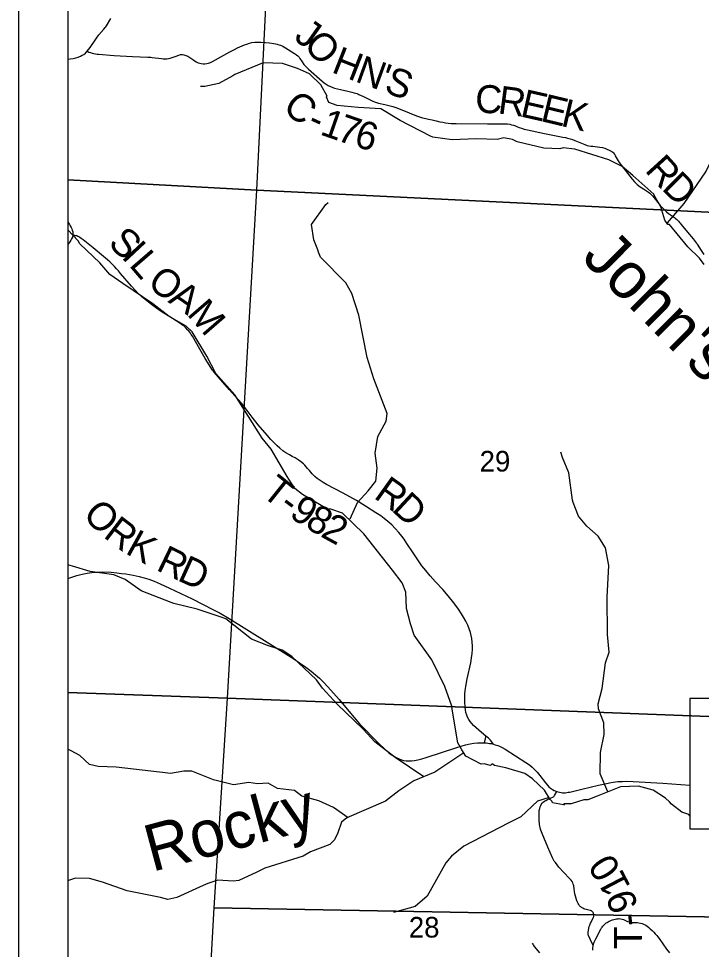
# Model space of a CAD drawing. Extents: x -2.1 to 31.9, y 6.3 to 28.3.
# Drawn here: x -0.066 to 1.321, y 23.525 to 25.414 of the extents above; entities that cross this region are included whole.
import ezdxf

# ---------------------------------------------------------------- set-up
doc = ezdxf.new("R2010")
doc.units = 0
for name, color, linetype in [('Default', 7, 'Continuous'), ('GM_X_County_Road', 7, 'Continuous'), ('GM_X_County_Road_Text', 7, 'Continuous'), ('GM_X_Minor_River', 7, 'Continuous'), ('GM_X_Minor_River_Text', 7, 'Continuous'), ('GM_X_Section', 7, 'Continuous'), ('GM_X_Section_Text', 7, 'Continuous'), ('GM_X_Township_Road', 7, 'Continuous'), ('GM_X_Township_Road_Text', 7, 'Continuous'), ('SH_Cut_Line', 7, 'Continuous'), ('SH_Data', 7, 'Continuous'), ('TX_P_1', 7, 'Continuous')]:
    doc.layers.add(name, color=color, linetype=linetype)

msp = doc.modelspace()

# ---------------------------------------------------------------- linework, layer by layer
at = {"layer": 'Default'}
for points in [[(0.0344, 26.1224), (0.0344, 25.0869), (0.4184, 25.0658), (0.4693, 26.1002)], [(0.0344, 26.1105), (0.0344, 20.444), (3.7533, 20.444), (3.8489, 20.5389), (3.9894, 20.6326), (4.16, 20.7203), (4.2895, 20.7662), (4.3023, 20.7658), (4.3091, 20.8714), (4.3751, 21.8979), (4.4168, 22.5238), (4.4383, 22.8067), (4.4651, 23.2405), (4.4901, 23.6442), (4.5473, 24.5954), (4.5667, 24.9084), (4.6032, 25.4816), (4.6286, 25.8765), (3.8625, 25.9158), (3.0763, 25.9555), (2.8034, 25.9683), (2.0757, 26.0047), (0.4641, 26.0883)], [(0.0344, 25.0869), (0.0344, 24.0467), (0.3588, 24.0351), (0.4184, 25.0658)], [(0.0344, 24.0467), (0.0344, 23.0048), (0.2947, 22.9877), (0.2949, 22.9906), (0.3083, 23.1964), (0.3317, 23.6098), (0.3588, 24.0351)]]:
    msp.add_lwpolyline(points, close=True, dxfattribs=at)
at = {"layer": 'GM_X_County_Road'}
for points in [[(0.0344, 25.3321), (0.039, 25.3324), (0.045, 25.3333), (0.0509, 25.3347), (0.0555, 25.3361), (0.06, 25.3379), (0.0638, 25.3398), (0.0668, 25.3417), (0.0702, 25.3443), (0.0739, 25.348), (0.0798, 25.3556), (0.0913, 25.3729), (0.0937, 25.3764), (0.0957, 25.3791), (0.0974, 25.3815), (0.1075, 25.3926), (0.1105, 25.3961), (0.1119, 25.3979), (0.113, 25.3996), (0.1217, 25.4148)], [(0.0739, 25.348), (0.0772, 25.3465), (0.0803, 25.3452), (0.0839, 25.3441), (0.087, 25.3434), (0.0904, 25.3427), (0.0937, 25.3423), (0.0969, 25.342), (0.1288, 25.3394), (0.1659, 25.3372), (0.1971, 25.336), (0.1999, 25.3359), (0.2028, 25.3357), (0.2058, 25.3355), (0.2246, 25.3333), (0.2283, 25.3329), (0.2318, 25.3327), (0.2353, 25.3327), (0.2387, 25.3331), (0.2423, 25.3339), (0.2463, 25.3353), (0.2503, 25.3366), (0.2543, 25.3381), (0.2601, 25.3404), (0.263, 25.3413), (0.2653, 25.3417), (0.267, 25.3417), (0.27, 25.3411), (0.274, 25.3397), (0.2779, 25.3378), (0.2821, 25.3353), (0.2902, 25.3297), (0.295, 25.3268), (0.2988, 25.3248), (0.3024, 25.3236), (0.3054, 25.3229), (0.3092, 25.3225), (0.3129, 25.3225), (0.3167, 25.323), (0.3203, 25.3238), (0.3245, 25.3253), (0.3284, 25.3272), (0.3344, 25.3306), (0.3452, 25.3366), (0.3637, 25.3467), (0.373, 25.3518), (0.3791, 25.3548), (0.3887, 25.359), (0.3931, 25.3609), (0.3977, 25.3627), (0.4031, 25.3644), (0.4084, 25.3657), (0.4139, 25.3665), (0.4194, 25.3667), (0.4274, 25.3666), (0.4361, 25.366), (0.444, 25.3652), (0.4528, 25.3638), (0.4594, 25.3624), (0.4629, 25.3614), (0.4662, 25.3601), (0.4696, 25.3587), (0.473, 25.3569), (0.4763, 25.355), (0.4948, 25.3438), (0.4989, 25.3409), (0.5018, 25.3385), (0.504, 25.3358), (0.5055, 25.3336), (0.5102, 25.3263), (0.5139, 25.3213), (0.5172, 25.3175), (0.5203, 25.3144), (0.5231, 25.3119), (0.5508, 25.2874), (0.5549, 25.2838), (0.5589, 25.281), (0.5629, 25.2788), (0.5682, 25.2764), (0.5725, 25.2747), (0.5763, 25.2733), (0.5883, 25.2704), (0.6031, 25.267), (0.6112, 25.2652), (0.6162, 25.2638), (0.6212, 25.2623), (0.6234, 25.2615), (0.6255, 25.2606), (0.6347, 25.2562), (0.654, 25.2465), (0.6575, 25.2451), (0.6614, 25.2439), (0.6651, 25.2429), (0.6785, 25.2398), (0.6944, 25.2357), (0.6986, 25.2345), (0.7023, 25.2332), (0.728, 25.223), (0.7428, 25.2173), (0.7484, 25.2152), (0.7547, 25.213), (0.7613, 25.2114), (0.7671, 25.2101), (0.7744, 25.2086), (0.7823, 25.2069), (0.7901, 25.2051), (0.796, 25.2038), (0.8015, 25.2027), (0.8069, 25.2019), (0.8132, 25.2014), (0.8229, 25.2012), (0.8868, 25.2004), (0.9185, 25.2009), (0.9228, 25.2008), (0.9277, 25.2005), (0.9319, 25.1998), (0.9355, 25.199), (0.9397, 25.1979), (0.9438, 25.1964), (0.9476, 25.1948), (0.9514, 25.1934), (0.9557, 25.1919), (0.9613, 25.1902), (0.9678, 25.1886), (1.0026, 25.1812), (1.0401, 25.1739), (1.0449, 25.173), (1.0495, 25.1719), (1.0547, 25.1704), (1.0594, 25.1689), (1.0641, 25.167), (1.0843, 25.1586), (1.0889, 25.1571), (1.0927, 25.1563), (1.0969, 25.1556), (1.1008, 25.1552), (1.1054, 25.1547), (1.11, 25.1543), (1.115, 25.1536), (1.1201, 25.1525), (1.1249, 25.1511), (1.1293, 25.1495), (1.1342, 25.1474), (1.1377, 25.1456), (1.1395, 25.1445), (1.1412, 25.1432), (1.1427, 25.1417), (1.144, 25.1399), (1.1451, 25.1382), (1.1464, 25.1359), (1.1545, 25.1226), (1.1758, 25.0943), (1.1808, 25.0885), (1.1856, 25.083), (1.191, 25.0778), (1.1969, 25.073), (1.2035, 25.0685), (1.2094, 25.065), (1.2116, 25.0636), (1.214, 25.0619), (1.2162, 25.0601), (1.2183, 25.0581), (1.2205, 25.056), (1.2223, 25.054), (1.2352, 25.0378), (1.237, 25.0356), (1.2391, 25.0332), (1.2414, 25.0307), (1.2453, 25.0271), (1.2506, 25.0222), (1.2545, 25.0188), (1.2663, 25.0104), (1.2686, 25.0089), (1.2709, 25.0071), (1.2729, 25.0052), (1.2747, 25.0032), (1.2768, 25.0008), (1.2784, 24.9989), (1.2804, 24.9964), (1.2931, 24.9807), (1.3042, 24.9673), (1.3106, 24.9593), (1.3117, 24.9579), (1.3129, 24.9562), (1.3205, 24.9435), (1.3263, 24.9353)], [(0.0344, 25.0018), (0.0378, 24.9963), (0.0394, 24.9934), (0.0411, 24.9903), (0.0423, 24.9878), (0.0435, 24.9847), (0.0445, 24.9816), (0.0447, 24.9793), (0.0448, 24.977), (0.0446, 24.9744), (0.0436, 24.9708), (0.0422, 24.9674), (0.0408, 24.9646), (0.0388, 24.9615), (0.0367, 24.9586), (0.0344, 24.956)], [(0.0344, 24.2783), (0.0426, 24.281), (0.0527, 24.284), (0.0633, 24.2865), (0.0735, 24.2887), (0.0834, 24.2899), (0.094, 24.2907), (0.1042, 24.2912), (0.1227, 24.2909)], [(0.1227, 24.2909), (0.1337, 24.2897), (0.1437, 24.2884), (0.1525, 24.2873), (0.1599, 24.2862), (0.167, 24.285), (0.1735, 24.2837), (0.1796, 24.2822), (0.1892, 24.2795), (0.1991, 24.2764), (0.2097, 24.2723), (0.2219, 24.2672), (0.2411, 24.2587), (0.287, 24.2366), (0.3303, 24.2144), (0.3438, 24.2073), (0.3622, 24.1967), (0.4393, 24.1487), (0.4934, 24.1147), (0.5048, 24.1071), (0.518, 24.0979), (0.5284, 24.0901), (0.5375, 24.0826), (0.5454, 24.0756), (0.552, 24.0692), (0.5622, 24.0583), (0.5852, 24.0323), (0.6054, 24.0088), (0.627, 23.9829), (0.6654, 23.9439), (0.6789, 23.9312), (0.6859, 23.925), (0.6914, 23.9208), (0.6976, 23.9166), (0.7026, 23.9138), (0.7071, 23.9117), (0.7119, 23.91), (0.7162, 23.9089), (0.7218, 23.908), (0.7275, 23.9077), (0.7325, 23.9078), (0.7388, 23.9086), (0.7456, 23.9099), (0.7534, 23.912), (0.7623, 23.9148), (0.8243, 23.9352), (0.8331, 23.9379), (0.8421, 23.9403), (0.8518, 23.9424), (0.8591, 23.9437), (0.8665, 23.9444), (0.8751, 23.9447), (0.8809, 23.9445), (0.8841, 23.9443), (0.8874, 23.9439), (0.8908, 23.9434), (0.894, 23.9428), (0.8993, 23.9415)], [(0.8993, 23.9415), (0.9022, 23.9407), (0.9053, 23.9397), (0.9078, 23.9388), (0.911, 23.9375), (0.9138, 23.9362), (0.9166, 23.9348), (0.9225, 23.9315), (0.9649, 23.9048), (0.9721, 23.8997), (0.9775, 23.8954), (0.9824, 23.8904), (0.9874, 23.885), (0.9931, 23.878), (1.0043, 23.8632), (1.0084, 23.8584), (1.0115, 23.8554), (1.015, 23.8525), (1.0186, 23.85), (1.0225, 23.8479), (1.0273, 23.8458), (1.0303, 23.8449), (1.0329, 23.8442), (1.0361, 23.8436), (1.0389, 23.8433), (1.042, 23.8432), (1.0448, 23.8433), (1.0478, 23.8436), (1.0508, 23.8441), (1.0539, 23.8446), (1.0784, 23.8505)], [(1.0784, 23.8505), (1.1125, 23.8588), (1.1259, 23.8616), (1.1344, 23.8633), (1.1423, 23.8647), (1.1515, 23.8657), (1.1608, 23.8663), (1.1701, 23.8664), (1.1824, 23.8659), (1.2432, 23.8625), (1.2977, 23.8583)]]:
    msp.add_lwpolyline(points, dxfattribs=at)
at = {"layer": 'GM_X_Minor_River'}
for points in [[(1.2936, 24.9508), (1.2565, 24.9967), (1.2528, 24.9967), (1.2467, 25.0054), (1.2387, 25.032), (1.2259, 25.0547), (1.2244, 25.0582), (1.182, 25.0957), (1.16, 25.1143), (1.1332, 25.1275), (1.0644, 25.149), (1.0402, 25.1523), (1.0337, 25.1497), (1.0009, 25.1515), (0.9472, 25.1639), (0.9373, 25.1688), (0.9199, 25.1722), (0.9063, 25.1687), (0.864, 25.1702), (0.8149, 25.1685), (0.7759, 25.1737), (0.771, 25.176), (0.7097, 25.2074), (0.67, 25.2313), (0.6243, 25.2342), (0.5812, 25.2379), (0.5642, 25.2443), (0.5596, 25.2546), (0.5611, 25.2572), (0.5482, 25.2796), (0.5255, 25.3024), (0.501, 25.313), (0.4707, 25.3235), (0.4314, 25.3246), (0.3736, 25.3009), (0.3694, 25.2982), (0.3411, 25.2825), (0.3127, 25.2768), (0.3037, 25.2764)], [(1.2523, 24.9999), (1.2865, 25.0391), (1.3305, 25.1031), (1.341, 25.1256), (1.3496, 25.1374), (1.3609, 25.1462), (1.4305, 25.183), (1.4892, 25.2118), (1.5379, 25.2599)], [(0.608, 24.3993), (0.6227, 24.432), (0.6446, 24.4559), (0.6603, 24.4756), (0.663, 24.5017), (0.6583, 24.5326), (0.6642, 24.5662), (0.681, 24.5972), (0.683, 24.6131), (0.6557, 24.6834), (0.6422, 24.7264), (0.6256, 24.8127), (0.611, 24.8561), (0.5992, 24.8781), (0.5479, 24.9299), (0.5433, 24.9403), (0.5419, 24.9453), (0.5342, 24.9656), (0.5295, 24.9962), (0.5583, 25.037), (0.563, 25.0414)], [(1.0418, 23.8206), (1.0425, 23.8183), (1.0422, 23.8206), (1.0414, 23.8187), (1.0187, 23.8224), (1.0183, 23.8251), (1.0142, 23.8292), (1.0028, 23.8482), (0.9779, 23.8713), (0.9627, 23.882), (0.9238, 23.894), (0.9007, 23.8985), (0.8962, 23.9019), (0.8928, 23.8985), (0.8803, 23.9019), (0.8739, 23.9011), (0.8425, 23.9174), (0.8349, 23.9303), (0.8266, 23.9443), (0.8152, 24.0127), (0.8144, 24.0192), (0.8004, 24.0587), (0.7735, 24.113), (0.7375, 24.1627), (0.7303, 24.1858), (0.722, 24.2173), (0.7212, 24.2504), (0.7133, 24.2694), (0.694, 24.2948), (0.6357, 24.3688), (0.5922, 24.4109), (0.5683, 24.4188), (0.5604, 24.4192), (0.5112, 24.4483), (0.4957, 24.4608), (0.4836, 24.4794), (0.4802, 24.4847), (0.4473, 24.5405), (0.4291, 24.5625), (0.3738, 24.6509), (0.3352, 24.6942), (0.3167, 24.7291), (0.2871, 24.7784), (0.2746, 24.7898), (0.2402, 24.8095), (0.2073, 24.8356), (0.1464, 24.8769), (0.1199, 24.8951), (0.0995, 24.9186), (0.0586, 24.9573), (0.0556, 24.963), (0.0344, 24.9855)], [(1.3266, 24.9155), (1.3175, 24.928), (1.2936, 24.9508)], [(1.1311, 23.8449), (1.1159, 23.8816), (1.1165, 23.9249), (1.124, 23.9615), (1.1232, 23.9851), (1.1124, 24.0135), (1.1115, 24.0234), (1.1197, 24.0547), (1.1262, 24.1069), (1.134, 24.1286), (1.1302, 24.1641), (1.1298, 24.24), (1.1329, 24.3045), (1.1264, 24.3404), (1.1113, 24.364), (1.0885, 24.3841), (1.0717, 24.4048), (1.0608, 24.4321), (1.0591, 24.4367), (1.0521, 24.4927), (1.039, 24.5235), (1.0359, 24.5342)], [(0.7573, 23.8757), (0.6993, 23.915), (0.6579, 23.9463), (0.6345, 23.9725), (0.5816, 24.0232), (0.5516, 24.0553), (0.5396, 24.0724), (0.4896, 24.1195), (0.47, 24.1327), (0.4423, 24.1412), (0.4076, 24.1548), (0.3555, 24.196), (0.3439, 24.2001), (0.2968, 24.2157), (0.2495, 24.2271), (0.2442, 24.2291), (0.1834, 24.2527), (0.1512, 24.2762), (0.128, 24.2856), (0.0795, 24.2925), (0.0439, 24.3031), (0.0344, 24.3058)], [(0.6041, 23.792), (0.5737, 23.8135), (0.5443, 23.8266), (0.5098, 23.8364), (0.4946, 23.8475), (0.46, 23.8517), (0.4414, 23.8629), (0.4194, 23.8613), (0.4018, 23.8638), (0.371, 23.8594), (0.3301, 23.8691), (0.286, 23.8868), (0.2702, 23.8873), (0.2428, 23.8821), (0.2266, 23.8842), (0.2206, 23.8851), (0.1328, 23.8948), (0.0958, 23.8967), (0.0786, 23.9007), (0.0591, 23.9188), (0.0412, 23.9281), (0.0344, 23.9313)], [(0.8385, 23.9242), (0.7796, 23.8847), (0.7371, 23.8675), (0.707, 23.8472), (0.6796, 23.826), (0.6014, 23.7921), (0.5902, 23.7833), (0.5831, 23.7619), (0.5759, 23.7473), (0.5665, 23.7381), (0.5271, 23.7235), (0.5121, 23.7148), (0.4347, 23.69), (0.4182, 23.6818), (0.3817, 23.6654), (0.37, 23.6635), (0.3391, 23.6661), (0.3188, 23.6591), (0.3092, 23.6549), (0.2556, 23.6304), (0.2377, 23.6264), (0.2227, 23.6303), (0.1551, 23.6442), (0.1049, 23.6614), (0.0783, 23.6691), (0.05, 23.67), (0.0355, 23.6651), (0.0344, 23.6641)], [(1.2977, 23.7964), (1.2958, 23.7992), (1.2818, 23.8041), (1.2607, 23.82), (1.2561, 23.8245), (1.2486, 23.8325), (1.2232, 23.8484), (1.1937, 23.8567), (1.1567, 23.8551), (1.1098, 23.8363), (1.0905, 23.8287), (1.0826, 23.829), (1.0565, 23.821), (1.0418, 23.8206)], [(1.0118, 23.8333), (0.9884, 23.8261), (0.9545, 23.7941), (0.9288, 23.7813), (0.8386, 23.7348), (0.8138, 23.7143), (0.802, 23.701), (0.7641, 23.6335), (0.7396, 23.6123), (0.6958, 23.6004)]]:
    msp.add_lwpolyline(points, dxfattribs=at)
at = {"layer": 'GM_X_Section'}
for points in [[(0.4693, 26.1002), (1.5197, 26.0415), (1.4457, 25.016), (0.4184, 25.0658)], [(0.4184, 25.0658), (1.4457, 25.016), (1.3895, 23.996), (0.3588, 24.0351)], [(0.3588, 24.0351), (1.3895, 23.996), (1.3641, 23.5904), (0.3317, 23.6098)], [(1.3641, 23.5904), (1.3376, 23.1681), (0.3083, 23.1964), (0.3317, 23.6098)]]:
    msp.add_lwpolyline(points, close=True, dxfattribs=at)
at = {"layer": 'GM_X_Township_Road'}
for points in [[(0.8993, 23.9415), (0.8948, 23.9474), (0.8929, 23.9499), (0.891, 23.952), (0.8886, 23.9539), (0.8837, 23.958), (0.8744, 23.9656), (0.8635, 23.9748), (0.8585, 23.9794), (0.8548, 23.9835), (0.8514, 23.9878), (0.8487, 23.992), (0.8464, 23.9963), (0.8446, 24.0009), (0.843, 24.0062), (0.8419, 24.0116), (0.8412, 24.0177), (0.8406, 24.027), (0.8405, 24.0344), (0.8409, 24.043), (0.8416, 24.0504), (0.8429, 24.059), (0.8457, 24.0742), (0.8527, 24.107), (0.8544, 24.1168), (0.8556, 24.126), (0.8562, 24.1341), (0.8563, 24.1415), (0.8559, 24.149), (0.855, 24.1565), (0.8538, 24.1626), (0.8521, 24.1686), (0.8496, 24.1757), (0.8466, 24.1832), (0.8428, 24.1911), (0.8383, 24.1993), (0.8341, 24.2062), (0.8278, 24.2155), (0.8183, 24.2285), (0.8072, 24.2427), (0.7959, 24.256), (0.7814, 24.2715), (0.7706, 24.2834), (0.7614, 24.2943), (0.7537, 24.304), (0.7464, 24.314), (0.7356, 24.33), (0.7231, 24.3493), (0.7175, 24.3575), (0.7127, 24.364), (0.7067, 24.3712), (0.6992, 24.3795), (0.6922, 24.3866), (0.6844, 24.3937), (0.6772, 24.3997), (0.6701, 24.4049), (0.6603, 24.4114), (0.6392, 24.4246), (0.6207, 24.436), (0.5934, 24.4512), (0.5597, 24.4685), (0.5528, 24.4726), (0.5467, 24.4766), (0.5409, 24.4807), (0.536, 24.4849), (0.531, 24.4901), (0.525, 24.497), (0.5215, 24.5013), (0.5186, 24.5046), (0.5155, 24.5079), (0.5129, 24.5104), (0.5072, 24.5153), (0.5022, 24.5189), (0.4964, 24.5226), (0.4902, 24.5258), (0.4843, 24.5288), (0.4772, 24.5331), (0.4712, 24.5373), (0.4649, 24.5422), (0.4595, 24.5473), (0.4529, 24.5539), (0.4469, 24.5604), (0.4394, 24.5692), (0.4212, 24.5901), (0.4088, 24.6057), (0.3966, 24.6217), (0.387, 24.6335), (0.3735, 24.649), (0.3631, 24.6606), (0.3489, 24.6764), (0.3405, 24.6864), (0.3317, 24.6969), (0.3296, 24.6995), (0.3283, 24.7011), (0.327, 24.7029), (0.3246, 24.7064), (0.3133, 24.7242), (0.3024, 24.7437), (0.2874, 24.7695), (0.2849, 24.7735), (0.2833, 24.776), (0.2815, 24.7783), (0.2799, 24.7805), (0.2783, 24.7823), (0.2735, 24.7872), (0.2719, 24.7889), (0.2698, 24.7906), (0.2676, 24.7922), (0.2648, 24.7942), (0.2618, 24.7961), (0.2471, 24.8055), (0.2241, 24.8202), (0.2124, 24.8282), (0.2019, 24.8359), (0.1916, 24.8439), (0.1841, 24.8503), (0.1782, 24.8558), (0.1712, 24.8629), (0.1638, 24.8712), (0.1416, 24.8972), (0.1374, 24.9021), (0.1335, 24.9064), (0.129, 24.9113), (0.1251, 24.9152), (0.1196, 24.9205), (0.1151, 24.9245), (0.1071, 24.9314), (0.0857, 24.9493), (0.0659, 24.9651), (0.0618, 24.9681), (0.0585, 24.9703), (0.0567, 24.9714), (0.0547, 24.9724), (0.0526, 24.9731), (0.0506, 24.9736), (0.0484, 24.974), (0.0446, 24.9744)], [(0.8809, 23.9445), (0.882, 23.9503), (0.8824, 23.9524), (0.8837, 23.958)], [(1.1016, 23.5329), (1.0999, 23.5358), (1.0951, 23.5463), (1.0918, 23.5538), (1.0913, 23.5551), (1.0911, 23.5559), (1.091, 23.5567), (1.091, 23.5574), (1.091, 23.5586), (1.0912, 23.5595), (1.0914, 23.5604), (1.0936, 23.5718), (1.094, 23.5733), (1.0944, 23.5746), (1.0952, 23.5765), (1.0961, 23.5785), (1.0971, 23.5805), (1.1015, 23.589), (1.1021, 23.5905), (1.1025, 23.592), (1.1027, 23.5936), (1.1026, 23.5954), (1.1024, 23.597), (1.102, 23.5988), (1.1013, 23.6004), (1.1003, 23.6018), (1.0996, 23.6024), (1.0989, 23.6029), (1.098, 23.6034), (1.0971, 23.6038), (1.0961, 23.6041), (1.0952, 23.6044), (1.087, 23.6065), (1.0847, 23.6072), (1.0824, 23.6079), (1.0807, 23.6086), (1.0791, 23.6094), (1.0775, 23.6104), (1.0761, 23.6114), (1.0748, 23.6125), (1.0739, 23.6136), (1.073, 23.6148), (1.0721, 23.6162), (1.0707, 23.6187), (1.0695, 23.6212), (1.0685, 23.6237), (1.0654, 23.6334), (1.0642, 23.6377), (1.0632, 23.6425), (1.0625, 23.648), (1.0618, 23.654), (1.0614, 23.656), (1.061, 23.6577), (1.0599, 23.6606), (1.0584, 23.6633), (1.0565, 23.6658), (1.0547, 23.6678), (1.0532, 23.6694), (1.0421, 23.681), (1.0319, 23.692), (1.0247, 23.7013), (1.0225, 23.7042), (1.0208, 23.7073), (1.0186, 23.7114), (1.0094, 23.7324), (0.9979, 23.7605), (0.9965, 23.764), (0.9953, 23.7669), (0.9945, 23.7695), (0.9936, 23.7725), (0.993, 23.7754), (0.9925, 23.7786), (0.9921, 23.7816), (0.9919, 23.7848), (0.9916, 23.7906), (0.9915, 23.796), (0.9916, 23.8022), (0.992, 23.8071), (0.9928, 23.8114), (0.9937, 23.8144), (0.9949, 23.8172), (0.9961, 23.8194), (0.998, 23.8219), (1.0001, 23.8241), (1.0025, 23.8261), (1.0052, 23.8277), (1.0085, 23.8294), (1.0163, 23.8329), (1.0194, 23.8342), (1.021, 23.8352), (1.022, 23.8362), (1.0231, 23.8377), (1.0273, 23.8458)], [(1.1005, 23.5235), (1.1006, 23.5261), (1.1009, 23.5292), (1.1014, 23.5318), (1.1016, 23.5329), (1.1021, 23.535), (1.1028, 23.5376), (1.1036, 23.54), (1.1047, 23.5427), (1.1066, 23.5466), (1.1169, 23.5666), (1.1183, 23.5689), (1.1196, 23.5707), (1.1208, 23.5723), (1.1223, 23.574), (1.1237, 23.5754), (1.1258, 23.5773), (1.128, 23.5789), (1.1296, 23.5801), (1.1317, 23.5813), (1.1337, 23.5823), (1.1359, 23.5834), (1.1384, 23.5845), (1.1406, 23.5852), (1.1432, 23.5859), (1.1458, 23.5865), (1.1489, 23.5871), (1.1521, 23.5875), (1.1545, 23.5877), (1.1572, 23.5875), (1.16, 23.5867), (1.1628, 23.5856), (1.1655, 23.5844), (1.1683, 23.5832), (1.1714, 23.5822), (1.1744, 23.5813), (1.1769, 23.5806), (1.1796, 23.5801), (1.1823, 23.5798), (1.1906, 23.5796), (1.1943, 23.5792), (1.1977, 23.5786), (1.2007, 23.5779), (1.2038, 23.5768), (1.207, 23.5751), (1.2102, 23.5729), (1.2143, 23.5696), (1.2172, 23.5671), (1.2211, 23.5633), (1.2245, 23.5599), (1.2274, 23.5568), (1.2306, 23.5533), (1.2328, 23.5506), (1.2354, 23.5471), (1.2501, 23.5257), (1.2561, 23.518)], [(0.9778, 23.5376), (0.9786, 23.5359), (0.9795, 23.5344), (0.9818, 23.5312), (0.9921, 23.5181)]]:
    msp.add_lwpolyline(points, dxfattribs=at)
at = {"layer": 'SH_Cut_Line'}
msp.add_lwpolyline([(6.8344, 20.444), (6.8344, 27.244), (0.0344, 27.244), (0.0344, 20.444)], dxfattribs=at)
at = {"layer": 'SH_Data'}
for p, q in [((-0.0656, 27.344), (-0.0656, 20.344)), ((0.0344, 27.244), (0.0344, 20.444))]:
    msp.add_line(p, q, dxfattribs=at)
at = {"layer": 'TX_P_1'}
msp.add_lwpolyline([(1.2977, 23.7698), (2.6072, 23.7698), (2.6072, 24.0345), (1.2977, 24.0345)], close=True, dxfattribs=at)

# ---------------------------------------------------------------- texts
at = {"layer": 'GM_X_County_Road_Text'}
for s, rotation, p in [('J', 324.8161, (0.4916, 25.3722)), ('O', 312.4504, (0.511, 25.359)), ('H', 338.6262, (0.5679, 25.3062)), ('N', 340.0241, (0.6159, 25.2874)), ('S', 339.5641, (0.6745, 25.266)), ("'", 339.6384, (0.6628, 25.2704)), ('C', 358.3976, (0.8613, 25.2232)), ('R', 352.3609, (0.9063, 25.2221)), ('C', 320.9705, (0.4683, 25.2292)), ('E', 347.2922, (0.9513, 25.2161)), ('E', 346.5843, (0.9925, 25.2068)), ('K', 346.5848, (1.0339, 25.1969)), ('1', 340.8123, (0.5445, 25.1797)), ('7', 341.1906, (0.5779, 25.1681)), ('-', 335.3927, (0.5178, 25.1916)), ('6', 343.3419, (0.6133, 25.1561)), ('R', 312.3317, (1.2048, 25.1055)), ('D', 315.5227, (1.2386, 25.0685)), ('O', 314.0911, (0.0627, 24.4052)), ('R', 322.77, (0.1046, 24.3631)), ('K', 331.0252, (0.1492, 24.33)), ('R', 334.2692, (0.2116, 24.296)), ('D', 335.4924, (0.2548, 24.2752))]:
    msp.add_text(s, height=0.0568, rotation=rotation, dxfattribs=at).set_placement(p)
at = {"layer": 'GM_X_Minor_River_Text'}
for s, height, rotation, p in [("John's", 0.09469, 315.0035, (1.0755, 24.927)), ('Rocky', 0.0947, 14.9959, (0.2053, 23.6822))]:
    msp.add_text(s, height=height, rotation=rotation, dxfattribs=at).set_placement(p)
at = {"layer": 'GM_X_Section_Text'}
for s, p in [('29', (0.8708, 24.4951)), ('28', (0.727, 23.5493))]:
    msp.add_text(s, height=0.04186, rotation=0, dxfattribs=at).set_placement(p)
at = {"layer": 'GM_X_Township_Road_Text'}
for s, rotation, p in [('S', 317.4701, (0.1141, 24.9553)), ('I', 313.0871, (0.1416, 24.9302)), ('L', 310.781, (0.1571, 24.9136)), ('O', 321.6367, (0.1933, 24.8733)), ('A', 325.9725, (0.2363, 24.8395)), ('M', 310.879, (0.2748, 24.8141)), ('T', 321.3342, (0.4255, 24.4478)), ('R', 324.3838, (0.6538, 24.4427)), ('9', 326.5091, (0.4819, 24.4041)), ('D', 317.1011, (0.6903, 24.4167)), ('-', 323.3227, (0.4604, 24.42)), ('8', 329.4437, (0.5138, 24.3831)), ('2', 331.2715, (0.5456, 24.3643)), ('0', 122.7891, (1.1594, 23.6885)), ('1', 117.4816, (1.1784, 23.6525)), ('9', 110.2775, (1.1937, 23.6126)), ('-', 97.1054, (1.2, 23.5756)), ('T', 90.2571, (1.2006, 23.5257))]:
    msp.add_text(s, height=0.0568, rotation=rotation, dxfattribs=at).set_placement(p)

doc.saveas('drawing.dxf')
